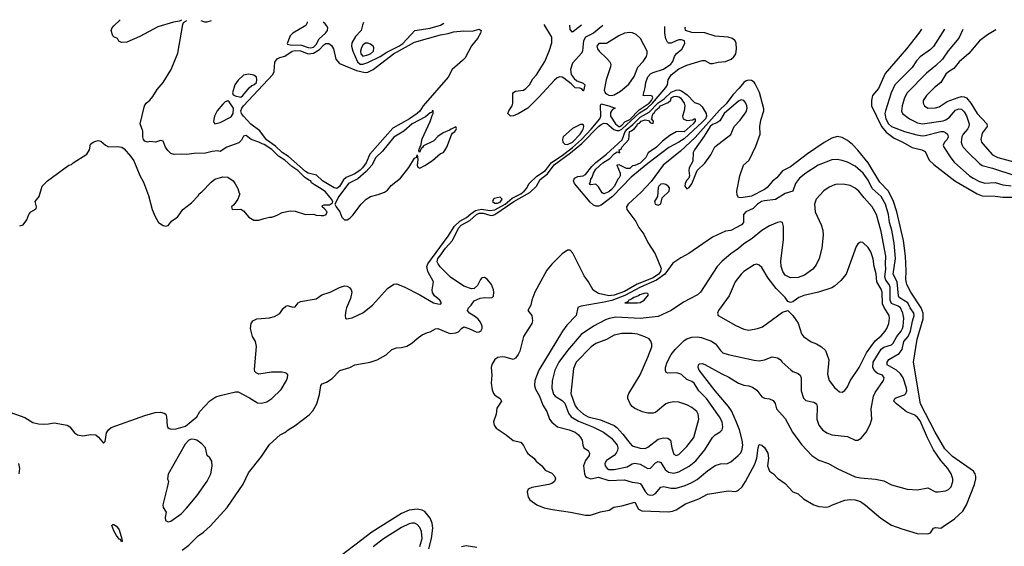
# Model space of a CAD drawing. Header units: inches. Extents: x 1694797 to 1849917, y 907313 to 1017959.
# Tile 759 of 834: x 1800564 to 1808160, y 1012770 to 1016834. Entities that reach past the tile are written whole.
import ezdxf

# ---------------------------------------------------------------- set-up
doc = ezdxf.new("R2010")
doc.units = ezdxf.units.IN
doc.header["$MEASUREMENT"] = 0
doc.layers.add('B8001', color=7, linetype='Continuous')

msp = doc.modelspace()

# ---------------------------------------------------------------- linework, layer by layer
at = {"layer": 'B8001', "color": 5}
for points, elevation in [([(1800563.6, 1015243.6), (1800590, 1015252), (1800619, 1015290), (1800635.3, 1015330), (1800650, 1015352), (1800690, 1015374), (1800694, 1015390), (1800684, 1015430), (1800714, 1015470), (1800736, 1015550), (1800779.5, 1015590), (1800942, 1015710), (1800963.7, 1015716.3), (1800977.2, 1015730), (1801082.7, 1015797.3), (1801103.1, 1015830), (1801110, 1015872.4), (1801129.6, 1015890), (1801150, 1015897.7), (1801170, 1015902.3), (1801190, 1015895.6), (1801224.8, 1015864.8), (1801250, 1015852.6), (1801315.1, 1015855.1), (1801352, 1015850), (1801370, 1015838), (1801419.9, 1015779.9), (1801444.2, 1015744.2), (1801490, 1015630.8), (1801519.6, 1015579.6), (1801557.3, 1015477.3), (1801586.7, 1015370), (1801610, 1015316), (1801636, 1015270), (1801670, 1015244.7), (1801690, 1015241), (1801710, 1015244.7), (1801738, 1015282), (1801782, 1015310), (1801822, 1015370), (1801890, 1015421), (1801942.7, 1015477.3), (1801949.5, 1015490.5), (1801970, 1015504.7), (1802040.7, 1015579.3), (1802070, 1015602.8), (1802130, 1015621), (1802170, 1015618), (1802210, 1015591.3), (1802227.5, 1015567.5), (1802246, 1015530), (1802256, 1015496), (1802262, 1015490), (1802246.8, 1015450), (1802215.8, 1015404.2), (1802198.8, 1015390), (1802202, 1015370), (1802270.5, 1015370.5), (1802290, 1015358.8), (1802331.3, 1015310), (1802370, 1015286), (1802410, 1015286), (1802450, 1015301), (1802490, 1015311), (1802510, 1015311.3), (1802550, 1015324.7), (1802590, 1015346), (1802650, 1015358), (1802690, 1015356), (1802770, 1015331.3), (1802830, 1015333.4), (1802850, 1015326), (1802890, 1015322), (1802910, 1015323), (1802928.7, 1015330), (1802935.1, 1015350), (1802915.3, 1015375.3), (1802897.2, 1015390), (1802900.9, 1015399.1), (1802913.6, 1015406.4), (1802955.2, 1015404.8), (1802978.3, 1015421.7), (1802980.7, 1015430), (1802969.8, 1015450), (1802924.3, 1015504.3), (1802890, 1015529.8), (1802838.9, 1015558.9), (1802816, 1015576), (1802809.6, 1015590), (1802794.6, 1015594.6), (1802759.9, 1015619.9), (1802709.2, 1015670), (1802662.2, 1015702.2), (1802609.2, 1015750), (1802561.6, 1015781.6), (1802510, 1015833.4), (1802450, 1015870.9), (1802434.7, 1015874.7), (1802410, 1015889.7), (1802349.6, 1015909.6), (1802310, 1015941.2), (1802290, 1015935.3), (1802275.3, 1015904.7), (1802255.3, 1015884.7), (1802162, 1015850), (1802110, 1015818), (1802090, 1015822), (1802050, 1015817.2), (1801996.8, 1015803.2), (1801910, 1015800.9), (1801850, 1015792.7), (1801810, 1015797.2), (1801754.6, 1015794.6), (1801730, 1015802), (1801705.6, 1015825.6), (1801688.7, 1015850), (1801670, 1015895.3), (1801650, 1015902), (1801610.9, 1015889.1), (1801566.8, 1015893.2), (1801550, 1015889), (1801530, 1015895.3), (1801519, 1015910), (1801514, 1015930), (1801513.6, 1015973.6), (1801494, 1016030), (1801526, 1016170), (1801539, 1016190), (1801566.8, 1016213.2), (1801590, 1016241), (1801624.4, 1016295.6), (1801671.9, 1016348.1), (1801732.3, 1016450), (1801783.2, 1016576.8), (1801822, 1016798), (1801827.3, 1016812.7), (1801850, 1016824.7), (1801851.6, 1016828.9)], 560), ([(1801811.7, 1016829.3), (1801798, 1016822), (1801750, 1016815.1), (1801630, 1016778.7), (1801490, 1016705.1), (1801390, 1016660.7), (1801350, 1016659), (1801329.1, 1016669.1), (1801318, 1016690), (1801290, 1016702), (1801282, 1016710), (1801269.3, 1016750), (1801277.2, 1016770), (1801290, 1016786), (1801336, 1016830), (1801338.5, 1016833.9)], 560), ([(1801961.1, 1016827.9), (1801990, 1016816.9), (1802010, 1016817.4), (1802044.9, 1016827.1)], 560), ([(1802782.2, 1016816.9), (1802780.5, 1016810), (1802770.7, 1016790), (1802670.3, 1016730), (1802650.2, 1016710), (1802626.5, 1016650), (1802630, 1016644.4), (1802650, 1016639), (1802737.2, 1016637.2), (1802790, 1016618.3), (1802810, 1016616.1), (1802830, 1016622.9), (1802850, 1016643.6), (1802874, 1016686), (1802924.2, 1016730), (1802938.4, 1016750), (1802940.7, 1016770), (1802932, 1016790), (1802921.4, 1016801.4), (1802904.3, 1016815.2)], 560), ([(1800486.5, 1013806.5), (1800603, 1013763), (1800666.2, 1013726.2), (1800710, 1013715), (1800747.5, 1013712.5), (1800785.7, 1013714.3), (1800830, 1013723.7), (1800930, 1013705.3), (1800950, 1013693.1), (1800987, 1013647), (1801010, 1013630.2), (1801050, 1013623.5), (1801112.5, 1013632.5), (1801150, 1013631.6), (1801172.6, 1013612.6), (1801210, 1013567.3), (1801222, 1013578), (1801234.2, 1013645.8), (1801249.8, 1013670.2), (1801270, 1013688.2), (1801530, 1013780.8), (1801610, 1013803.7), (1801650, 1013805.5), (1801678.5, 1013798.5), (1801690.7, 1013790.7), (1801697.3, 1013770), (1801701.1, 1013701.1), (1801706.4, 1013686.4), (1801718, 1013678), (1801733.2, 1013673.2), (1801770, 1013675.5), (1801844, 1013696), (1801929.5, 1013770.5), (1801953.2, 1013810), (1802030, 1013894), (1802077.5, 1013922.5), (1802110, 1013933.4), (1802230, 1013962.8), (1802250, 1013962.8), (1802336.7, 1013916.7), (1802397.6, 1013877.6), (1802430, 1013873.7), (1802470, 1013886), (1802510.4, 1013909.6), (1802580.4, 1013979.7), (1802623, 1014050), (1802630.6, 1014070), (1802632.2, 1014092.2), (1802624.1, 1014104.1), (1802612.7, 1014110), (1802590, 1014113.6), (1802506.1, 1014113.9), (1802410, 1014098.4), (1802387.7, 1014107.7), (1802378.9, 1014118.9), (1802374.5, 1014134.5), (1802391.1, 1014311.1), (1802382.4, 1014350), (1802359.3, 1014390), (1802344, 1014450), (1802348.7, 1014490), (1802362, 1014510), (1802394.5, 1014525.5), (1802490, 1014533), (1802530, 1014544), (1802570, 1014566.8), (1802595.9, 1014604.1), (1802617, 1014623), (1802630, 1014627.7), (1802670, 1014614.9), (1802690, 1014617.3), (1802711.2, 1014648.8), (1802730, 1014659.5), (1802850, 1014680.5), (1802895.3, 1014710), (1802959, 1014730), (1803030, 1014767.7), (1803070, 1014780.7), (1803090, 1014778.8), (1803108, 1014768), (1803120.7, 1014750), (1803125.5, 1014730), (1803116.5, 1014683.5), (1803084.9, 1014610), (1803080.7, 1014590), (1803076, 1014550), (1803078, 1014530), (1803084.9, 1014524.9), (1803130, 1014534), (1803210, 1014570.6), (1803286, 1014630), (1803401.1, 1014758.9), (1803450, 1014792.8), (1803470, 1014795), (1803530, 1014773.7), (1803651.5, 1014711.5), (1803757.4, 1014650), (1803790, 1014640.2), (1803810, 1014639.5), (1803818.5, 1014650), (1803804.5, 1014670), (1803762.9, 1014702.9), (1803747.8, 1014727.8), (1803746, 1014750), (1803757.3, 1014810), (1803712.1, 1014890), (1803706.3, 1014930), (1803713.8, 1014950), (1803870, 1015162.5), (1803918.3, 1015241.7), (1803960.6, 1015279.4), (1804010, 1015307.4), (1804043.3, 1015336.8), (1804079.8, 1015360.2), (1804127.9, 1015372.1), (1804190, 1015362), (1804230, 1015367.8), (1804308.3, 1015410), (1804364.2, 1015455.8), (1804430, 1015489.5), (1804456.4, 1015510), (1804474.7, 1015530), (1804495.6, 1015570), (1804554.4, 1015625.6), (1804620.8, 1015670), (1804667.2, 1015732.8), (1804750, 1015785.6), (1804830, 1015848.3), (1804899.5, 1015910), (1804972.8, 1015990), (1805038.8, 1016070), (1805047.7, 1016090), (1805045.1, 1016174.9), (1805050, 1016184), (1805108, 1016170), (1805158, 1016150), (1805138.6, 1016141.4), (1805130, 1016129.7), (1805123.2, 1016116.8), (1805122.4, 1016090), (1805159.8, 1016030), (1805186.1, 1016010), (1805193.7, 1016010), (1805210, 1016020.7), (1805233.5, 1016046.5), (1805270, 1016064.8), (1805342.2, 1016137.8), (1805419.4, 1016190), (1805437.7, 1016210), (1805447.6, 1016230), (1805442.6, 1016242.6), (1805430, 1016249.9), (1805386.2, 1016246.2), (1805375.1, 1016250), (1805389.4, 1016310), (1805393.6, 1016350), (1805410, 1016393.6), (1805430, 1016416.3), (1805450, 1016427.2), (1805530, 1016451.8), (1805587.8, 1016490), (1805602.4, 1016510), (1805615.6, 1016550), (1805629.6, 1016570), (1805672.4, 1016607.6), (1805695.4, 1016650), (1805694.1, 1016670), (1805670, 1016679.6), (1805650, 1016679.1), (1805628.1, 1016671.9), (1805590, 1016651.6), (1805570, 1016652.2), (1805561.1, 1016661.1), (1805550, 1016685.6), (1805541.9, 1016730), (1805541.1, 1016781.7)], 540), ([(1801818.4, 1012741.6), (1801870, 1012779.3), (1801939.6, 1012850), (1801981.1, 1012878.9), (1802034.5, 1012925.5), (1802165.1, 1013070), (1802287.6, 1013250), (1802330, 1013337.3), (1802430, 1013464), (1802490, 1013554.8), (1802573.2, 1013630), (1802610, 1013648.2), (1802636, 1013670), (1802690, 1013701.6), (1802795.9, 1013784.1), (1802824.9, 1013815.1), (1802856.3, 1013870), (1802878, 1013942), (1802887.3, 1014010), (1802897, 1014023), (1802930, 1014037.3), (1802974.2, 1014065.8), (1803032.5, 1014127.5), (1803110, 1014150.6), (1803148.7, 1014170), (1803268, 1014190), (1803322, 1014210), (1803391.9, 1014248.1), (1803435.3, 1014290), (1803470, 1014302.8), (1803510, 1014304), (1803550, 1014314), (1803590, 1014337.3), (1803630, 1014374), (1803670, 1014402.8), (1803710, 1014421), (1803730, 1014424.7), (1803772.9, 1014447.1), (1803790, 1014450.5), (1803870, 1014416.9), (1803890, 1014412.6), (1803930, 1014416.5), (1803950, 1014424), (1803971.2, 1014450), (1803990, 1014462.8), (1804029.9, 1014450.2), (1804090, 1014422.3), (1804110, 1014424.5), (1804125.3, 1014434.7), (1804132.4, 1014450), (1804131.2, 1014470), (1804119.5, 1014499.5), (1804102.3, 1014522.3), (1804081.1, 1014541.1), (1804035.1, 1014570), (1804019.6, 1014590), (1804027.3, 1014610), (1804047, 1014630), (1804070, 1014664.7), (1804115.5, 1014684.5), (1804149.4, 1014690.6), (1804192.3, 1014687.7), (1804209.4, 1014690.6), (1804219.5, 1014700.5), (1804223, 1014730), (1804220.3, 1014750), (1804203.2, 1014790), (1804170, 1014832.2), (1804150, 1014844.4), (1804130, 1014841.2), (1804118.2, 1014830), (1804096, 1014784), (1804070, 1014760.7), (1804050, 1014757.2), (1803990, 1014777.2), (1803887.3, 1014847.3), (1803807.4, 1014927.4), (1803791.2, 1014950), (1803786, 1014966), (1803790.6, 1014990), (1803804.1, 1015010), (1803850, 1015070), (1803904.3, 1015130), (1803950, 1015226.3), (1803970, 1015248.2), (1804036.2, 1015283.8), (1804089, 1015330), (1804110, 1015339.7), (1804140.2, 1015340.2), (1804190, 1015324.5), (1804210, 1015323.2), (1804230, 1015330.4), (1804377.1, 1015430), (1804498.8, 1015501.2), (1804550.1, 1015549.9), (1804578.8, 1015601.2), (1804635.5, 1015644.5), (1804687.1, 1015712.9), (1804814.5, 1015805.5), (1804900.6, 1015879.4), (1805029.5, 1016010.5), (1805050, 1016025.9), (1805070, 1016035), (1805092.6, 1016032.6), (1805147.7, 1015987.7), (1805170, 1015978.9), (1805190, 1015977.9), (1805210, 1015989.2), (1805345.4, 1016114.6), (1805405, 1016150), (1805446.7, 1016190), (1805549, 1016310), (1805561.7, 1016330), (1805566.4, 1016370), (1805590, 1016407.7), (1805650, 1016454.4), (1805710, 1016482.1), (1805830, 1016519.6), (1805850, 1016517.8), (1805890, 1016496.8), (1805910, 1016494.7), (1805953.7, 1016506.3), (1806010, 1016511.1), (1806052, 1016530), (1806073.4, 1016546.6), (1806089.4, 1016570), (1806094.6, 1016610), (1806091.8, 1016651.8), (1806084.5, 1016670), (1806064.5, 1016690), (1806030, 1016699.1), (1805930, 1016706.8), (1805850, 1016731.2), (1805750, 1016735.9), (1805701.1, 1016750), (1805698, 1016770), (1805700.3, 1016779)], 520), ([(1803217.6, 1016812.3), (1803208.7, 1016791.3), (1803198, 1016750), (1803155.3, 1016704.7), (1803126, 1016654), (1803124.4, 1016630), (1803132.9, 1016590), (1803170, 1016509), (1803191.5, 1016491.5), (1803210, 1016490.3), (1803250, 1016502.3), (1803345.3, 1016550), (1803396.6, 1016583.4), (1803489.2, 1016630), (1803519.2, 1016650), (1803613, 1016750), (1803730, 1016768.2), (1803810, 1016790.9), (1803836.3, 1016806.8)], 560), ([(1805062.1, 1016788.8), (1804990.4, 1016729.6), (1804930, 1016699.2), (1804913.2, 1016670), (1804906.3, 1016593.7), (1804901.2, 1016578.8), (1804830, 1016497.4), (1804814.1, 1016450), (1804818.8, 1016410), (1804840.5, 1016380.5), (1804862.7, 1016362.7), (1804910, 1016344.7), (1804924.7, 1016330), (1804914, 1016286), (1804910, 1016286), (1804900.4, 1016300.4), (1804886, 1016306), (1804850, 1016308.4), (1804818.8, 1016338.8), (1804761.8, 1016381.8), (1804750, 1016389.8), (1804730, 1016393.5), (1804710, 1016384.6), (1804690, 1016366.5), (1804570, 1016236.5), (1804483.1, 1016150), (1804410, 1016106.6), (1804372.5, 1016092.5), (1804349.6, 1016089.7), (1804329.7, 1016110), (1804336.9, 1016130), (1804364.2, 1016170), (1804369.6, 1016190), (1804369.7, 1016270.3), (1804390, 1016281.6), (1804450, 1016290.2), (1804470, 1016302.4), (1804496.2, 1016330), (1804522.1, 1016377.9), (1804551.3, 1016408.7), (1804615.9, 1016510), (1804650, 1016591.3), (1804670, 1016655.3), (1804670, 1016698.4), (1804609.5, 1016795.7)], 540), ([(1804898, 1016791.3), (1804830, 1016738.3), (1804810, 1016757.2), (1804807.4, 1016792.7)], 520), ([(1807522.7, 1016761.4), (1807501.7, 1016730), (1807404.9, 1016610), (1807242.1, 1016417.9), (1807190, 1016302.3), (1807144.3, 1016250), (1807135.3, 1016210), (1807136.4, 1016170), (1807213.2, 1016010), (1807250, 1015965.8), (1807310, 1015920.1), (1807372.3, 1015892.3), (1807450, 1015847), (1807523.8, 1015830), (1807550, 1015816.5), (1807580.1, 1015750), (1807615.6, 1015715.6), (1807779.3, 1015590), (1807950, 1015489), (1807990, 1015474), (1808090, 1015472.2), (1808150, 1015463.9), (1808230, 1015465.1)], 520), ([(1807698.5, 1016759.6), (1807613.7, 1016626.3), (1807590, 1016603.4), (1807510, 1016548.3), (1807482.9, 1016517.1), (1807450, 1016465.8), (1807315.3, 1016330), (1807287.3, 1016270), (1807243.4, 1016130), (1807238.3, 1016110), (1807245.8, 1016070), (1807267.8, 1016030), (1807290, 1016009.6), (1807390, 1015970.1), (1807485.2, 1015945.2), (1807530, 1015938.6), (1807550, 1015940.4), (1807670, 1015971.4), (1807690.1, 1015970.1), (1807710, 1015960.2), (1807722.2, 1015950), (1807728.4, 1015930), (1807720.2, 1015910), (1807698, 1015890), (1807690, 1015866.8), (1807693.5, 1015850), (1807747.2, 1015767.2), (1807774.4, 1015734.4), (1807893, 1015630), (1807920.7, 1015610), (1807970, 1015585), (1808010, 1015571.3), (1808090, 1015577.9), (1808150, 1015559.1), (1808212.1, 1015552.1)], 540), ([(1807841.5, 1016758.1), (1807808.7, 1016691.3), (1807727.2, 1016592.8), (1807683.7, 1016530), (1807630, 1016477.5), (1807559.3, 1016420.7), (1807411.6, 1016270), (1807389.5, 1016230), (1807372.9, 1016170), (1807368.2, 1016128.2), (1807375.8, 1016110), (1807429.1, 1016070), (1807490, 1016037.3), (1807530, 1016029.6), (1807690, 1016052.5), (1807710, 1016061.7), (1807737.1, 1016082.9), (1807783.7, 1016136.3), (1807810, 1016146.4), (1807830, 1016142.2), (1807850, 1016123), (1807870, 1016091), (1807889.7, 1016030), (1807887.2, 1016010), (1807877.3, 1015990), (1807843.5, 1015950), (1807832.9, 1015930), (1807828, 1015890), (1807832.1, 1015870), (1807844.1, 1015850), (1807880.5, 1015810), (1807970, 1015723), (1807990, 1015708.7), (1808070, 1015688.6), (1808233.6, 1015633.6)], 560), ([(1808094.5, 1016755.5), (1808030, 1016717.8), (1807970.2, 1016670), (1807885.9, 1016574.1), (1807811.2, 1016508.8), (1807770, 1016456.8), (1807730, 1016432.5), (1807710, 1016414.2), (1807670.2, 1016350), (1807621.5, 1016310), (1807560.3, 1016250), (1807534.9, 1016210), (1807534.7, 1016190), (1807545, 1016170), (1807570, 1016151.3), (1807630, 1016154), (1807657.5, 1016162.5), (1807718.3, 1016201.7), (1807805.5, 1016234.5), (1807830, 1016240.7), (1807850, 1016239.7), (1807870, 1016230.1), (1807901.7, 1016190), (1807950, 1016110.2), (1808025.3, 1016030), (1808028.7, 1016010), (1807990, 1015958.4), (1807979.2, 1015910), (1807985, 1015890), (1807995, 1015875.1), (1808069.2, 1015790), (1808110, 1015770.2), (1808272.1, 1015727.9)], 580), ([(1800560.5, 1013330), (1800564.7, 1013370), (1800556.9, 1013410)], 540), ([(1803720.6, 1012750), (1803741.3, 1012830), (1803751.5, 1012910), (1803745.8, 1012950), (1803730, 1012988.2), (1803690, 1013038.1), (1803670, 1013048.8), (1803630, 1013055.8), (1803570, 1013048.4), (1803510, 1013023.4), (1803280.3, 1012879.7), (1803008, 1012672)], 520), ([(1803650, 1012768.1), (1803668.3, 1012830), (1803665, 1012885), (1803650, 1012916.4), (1803630, 1012937.8), (1803610, 1012948.2), (1803590, 1012949.9), (1803570, 1012944.4), (1803510, 1012916.2), (1803370, 1012828.7), (1803290, 1012766.6)], 540), ([(1804090, 1012761), (1804007.4, 1012772.6), (1803973, 1012767)], 520)]:
    msp.add_lwpolyline(points, dxfattribs=dict(at, elevation=elevation))
for points, elevation in [([(1803010, 1015530.9), (1802990, 1015535.8), (1802900.5, 1015590), (1802853, 1015633), (1802790, 1015650.4), (1802770, 1015663.7), (1802638.6, 1015778.6), (1802588, 1015810), (1802538.4, 1015858.4), (1802467.6, 1015907.6), (1802417, 1015977), (1802348.4, 1016028.4), (1802289.4, 1016089.4), (1802275.8, 1016110), (1802270, 1016130), (1802276.8, 1016150), (1802290, 1016168.8), (1802516.7, 1016410), (1802526.8, 1016433.2), (1802533, 1016507), (1802549.1, 1016530.9), (1802570, 1016542.8), (1802610, 1016551.4), (1802666.7, 1016590), (1802690, 1016597.3), (1802730, 1016594.4), (1802790, 1016571.1), (1802830, 1016574.8), (1802877.1, 1016602.9), (1802910, 1016638.8), (1802926.7, 1016650), (1802950, 1016651.4), (1802970, 1016635), (1802985.4, 1016610), (1803002.9, 1016530), (1803030, 1016497), (1803162.8, 1016442.8), (1803230, 1016426.4), (1803250, 1016429.8), (1803290, 1016449), (1803448.4, 1016571.6), (1803610, 1016660.4), (1803810, 1016716.8), (1803870, 1016726.9), (1803910, 1016740.9), (1803990, 1016749.1), (1804053.9, 1016746.1), (1804110, 1016759.5), (1804116.7, 1016756.7), (1804123, 1016750), (1804120.3, 1016730), (1804096, 1016690), (1804050, 1016633), (1803999.5, 1016540.5), (1803981.4, 1016518.6), (1803900.3, 1016450), (1803868.4, 1016391.6), (1803677.3, 1016170), (1803650.8, 1016129.2), (1803631.7, 1016110), (1803571, 1016069), (1803443.5, 1015996.5), (1803264.5, 1015795.5), (1803235.7, 1015730), (1803208.5, 1015690), (1803190, 1015671.5), (1803150, 1015644.6), (1803082.9, 1015617.1), (1803062.4, 1015597.6), (1803030, 1015546)], 540), ([(1805270, 1016735.9), (1805230, 1016729.8), (1805185.3, 1016710), (1805090.1, 1016649.9), (1805031.1, 1016648.9), (1805016.3, 1016630), (1805022.1, 1016610), (1805034.6, 1016590), (1805093.6, 1016533.6), (1805114.3, 1016510), (1805124.1, 1016490), (1805122.9, 1016470), (1805088.6, 1016370), (1805073.3, 1016290), (1805081.4, 1016270), (1805090, 1016261.8), (1805110, 1016251.7), (1805130, 1016249.6), (1805150, 1016255.1), (1805198.5, 1016281.5), (1805263.9, 1016336.1), (1805303.7, 1016396.3), (1805332.2, 1016467.8), (1805373.4, 1016510), (1805399.5, 1016550), (1805405.8, 1016570), (1805404.1, 1016590), (1805352.4, 1016690), (1805319.1, 1016719.1), (1805292.7, 1016732.7)], 560), ([(1803250, 1016653.7), (1803230, 1016651.9), (1803210, 1016637.1), (1803201.1, 1016618.9), (1803193, 1016590), (1803195.7, 1016570), (1803210, 1016553.6), (1803250, 1016561.8), (1803270, 1016571.1), (1803293.1, 1016590), (1803297.3, 1016617.3), (1803290.5, 1016630.5), (1803270, 1016645.2)], 580), ([(1802330, 1016413.7), (1802290, 1016406.6), (1802250, 1016366), (1802224.6, 1016330), (1802204.9, 1016270), (1802210, 1016254.8), (1802225.9, 1016245.9), (1802270, 1016236.9), (1802286.3, 1016250), (1802333, 1016307), (1802355, 1016325), (1802370, 1016330.4), (1802389.6, 1016350), (1802394.6, 1016370), (1802390, 1016389.2), (1802370, 1016406)], 560), ([(1806190, 1016366.7), (1806170, 1016361.5), (1806150, 1016349.9), (1806114.8, 1016305.2), (1806066, 1016254), (1806014.5, 1016185.5), (1805964.3, 1016135.7), (1805776.3, 1015923.7), (1805661.8, 1015818.2), (1805529.6, 1015710), (1805434.8, 1015585.2), (1805357.5, 1015502.5), (1805258, 1015410), (1805245.3, 1015390), (1805248.3, 1015370), (1805316.3, 1015276.3), (1805341.7, 1015230), (1805378.9, 1015178.9), (1805410, 1015115.4), (1805466.9, 1015026.9), (1805513.2, 1014913.2), (1805507.9, 1014890), (1805493.3, 1014870), (1805450, 1014841.2), (1805328.2, 1014791.8), (1805230, 1014736.7), (1805150, 1014708.3), (1805110, 1014702.4), (1805030, 1014721.5), (1804987.1, 1014747.1), (1804951.5, 1014811.5), (1804918.5, 1014858.5), (1804832.5, 1015032.5), (1804810, 1015054.2), (1804790, 1015055.7), (1804750, 1015026.6), (1804670, 1014948.1), (1804630, 1014901.5), (1804537, 1014730), (1804515, 1014670), (1804507.8, 1014632.2), (1804485.5, 1014590), (1804516, 1014550), (1804521, 1014510), (1804514.8, 1014490), (1804450.6, 1014390), (1804422.8, 1014277.2), (1804410, 1014249.2), (1804390, 1014220.9), (1804370, 1014211.5), (1804310, 1014230.7), (1804287.3, 1014232.7), (1804253.8, 1014226.1), (1804228.6, 1014211.4), (1804205.9, 1014174.1), (1804201, 1014150), (1804205.7, 1014090), (1804200.3, 1014030), (1804210, 1013978), (1804219.5, 1013950), (1804230, 1013935.5), (1804270.3, 1013910.3), (1804280.3, 1013890), (1804244.8, 1013835.2), (1804239.4, 1013790), (1804220.4, 1013730), (1804224.1, 1013704.1), (1804241.1, 1013681.1), (1804317.6, 1013630), (1804370, 1013586.4), (1804430, 1013574.9), (1804450, 1013547.7), (1804475.6, 1013495.6), (1804485.5, 1013485.5), (1804531.4, 1013451.4), (1804547.7, 1013427.7), (1804591.7, 1013391.7), (1804617, 1013357), (1804670, 1013334.4), (1804692.4, 1013310), (1804698, 1013290), (1804690.2, 1013270), (1804670, 1013255.3), (1804646.5, 1013246.5), (1804515, 1013225), (1804486, 1013210), (1804478.4, 1013190), (1804486, 1013150), (1804499.6, 1013130), (1804553.4, 1013090), (1804610, 1013067.9), (1804673.7, 1013053.7), (1804814.2, 1013034.2), (1804929.8, 1013010.2), (1804968.8, 1013011.2), (1805043.8, 1013036.2), (1805111, 1013049), (1805147.2, 1013072.8), (1805210, 1013083.2), (1805310, 1013111.3), (1805337.7, 1013057.7), (1805363.7, 1013043.7), (1805570, 1013035.5), (1805599.4, 1013040.6), (1805630, 1013052.3), (1805701.2, 1013098.8), (1805802.7, 1013137.3), (1805870, 1013172.1), (1806030, 1013198.9), (1806090, 1013192), (1806110, 1013203.1), (1806136.9, 1013230), (1806164.2, 1013270), (1806236.3, 1013403.7), (1806250.5, 1013449.5), (1806261.4, 1013530), (1806270, 1013555.5), (1806290, 1013550.3), (1806310, 1013533.7), (1806336.1, 1013490), (1806341.2, 1013450), (1806334.2, 1013390), (1806350, 1013350.4), (1806379.1, 1013330), (1806410, 1013296.3), (1806470, 1013254.9), (1806530, 1013190.6), (1806570, 1013175.5), (1806610, 1013137.1), (1806690, 1013090.5), (1806730, 1013076.3), (1806790, 1013073), (1806810, 1013076.3), (1806834, 1013090), (1806930, 1013126), (1806970, 1013131.3), (1807011, 1013130), (1807050, 1013114.9), (1807090, 1013088.8), (1807207.3, 1012987.3), (1807290, 1012933.7), (1807370, 1012903.8), (1807488.8, 1012868.8), (1807570, 1012866), (1807590, 1012873.4), (1807615.3, 1012910), (1807630, 1012914.9), (1807670, 1012910.5), (1807690, 1012923), (1807777.4, 1012982.6), (1807839.2, 1013040.8), (1807869.9, 1013090), (1807930, 1013246), (1807941.6, 1013290), (1807941.4, 1013310), (1807935.9, 1013330), (1807921.6, 1013350), (1807762, 1013462), (1807702.1, 1013522.1), (1807626.9, 1013650), (1807513.5, 1013870), (1807460.3, 1014190), (1807488.8, 1014368.8), (1807533.9, 1014526.1), (1807534, 1014570), (1807518.9, 1014610), (1807438.6, 1014730), (1807409.5, 1014790), (1807401.8, 1014830), (1807404.1, 1014895.9), (1807399, 1015010), (1807382.6, 1015130), (1807330.3, 1015350), (1807305.5, 1015430), (1807266.3, 1015510), (1807200.1, 1015580.1), (1807110, 1015729.9), (1807030, 1015827.6), (1806990, 1015870.5), (1806950, 1015900.9), (1806910, 1015923.7), (1806870, 1015931.4), (1806830, 1015920.7), (1806770, 1015885.5), (1806642.5, 1015797.5), (1806510, 1015697.4), (1806450, 1015666.9), (1806405.3, 1015614.7), (1806371.6, 1015588.4), (1806330, 1015538.3), (1806310, 1015523.5), (1806210, 1015472.6), (1806130, 1015459.3), (1806110, 1015462), (1806099, 1015479), (1806097.2, 1015510), (1806120.7, 1015630), (1806149.5, 1015710), (1806190.8, 1015749.2), (1806243.1, 1015856.9), (1806275.9, 1015950), (1806275.3, 1016010), (1806281.7, 1016058.3), (1806304.8, 1016130), (1806306.1, 1016146.1), (1806272.8, 1016272.8), (1806239.5, 1016339.5), (1806231, 1016351), (1806210, 1016364.5)], 520), ([(1805010, 1015394.8), (1804990, 1015403.6), (1804965.8, 1015425.8), (1804843.4, 1015570), (1804835.9, 1015590), (1804845.4, 1015610), (1804870, 1015622.6), (1804910, 1015628.4), (1804930, 1015639.9), (1804978, 1015702), (1805007.7, 1015732.3), (1805090, 1015795), (1805213.3, 1015906.7), (1805236.5, 1015970), (1805251.9, 1015990), (1805295, 1016025), (1805350, 1016080.5), (1805420.5, 1016119.5), (1805490, 1016191.5), (1805536.4, 1016223.6), (1805590, 1016274.2), (1805630, 1016290.3), (1805650, 1016291.7), (1805670, 1016285.3), (1805714.7, 1016254.7), (1805770, 1016195), (1805810, 1016181), (1805830, 1016162.3), (1805859.2, 1016110), (1805862.1, 1016090), (1805854.1, 1016070), (1805830, 1016043.6), (1805690, 1015915.1), (1805650, 1015888.1), (1805572.7, 1015847.3), (1805410, 1015723.6), (1805282.4, 1015617.6), (1805137.9, 1015470), (1805050, 1015403), (1805030, 1015395.1)], 480), ([(1802170, 1016207.4), (1802150, 1016200.3), (1802130, 1016181.4), (1802087.8, 1016130), (1802067, 1016090), (1802058.6, 1016050), (1802060.8, 1016040.8), (1802070.3, 1016030.3), (1802110, 1016039.8), (1802195.7, 1016084.3), (1802211.3, 1016108.7), (1802212.4, 1016152.4), (1802180.6, 1016200.6)], 560), ([(1805710, 1016054.7), (1805758, 1016062), (1805767.3, 1016070), (1805774.8, 1016070), (1805774.2, 1016050), (1805759.3, 1016030), (1805690, 1015968.3), (1805650, 1015971.3), (1805630, 1015967.8), (1805579.6, 1015940.4), (1805522.3, 1015897.7), (1805476.1, 1015850), (1805413.5, 1015806.5), (1805393.6, 1015770), (1805350, 1015727.8), (1805309.7, 1015709.7), (1805293, 1015707), (1805270, 1015684.8), (1805245, 1015685), (1805190, 1015714.5), (1805172, 1015710), (1805195.6, 1015650), (1805195.9, 1015630), (1805190, 1015614.5), (1805177.7, 1015602.3), (1805152.9, 1015550), (1805130, 1015523.9), (1805110, 1015505.2), (1805070, 1015489.6), (1805059, 1015499), (1805030, 1015544), (1805010, 1015564), (1804970, 1015559), (1804963.2, 1015563.2), (1804961.2, 1015570), (1804966.2, 1015573.8), (1804970, 1015602.8), (1804981, 1015619), (1804990, 1015648.4), (1805010, 1015680.2), (1805063, 1015730), (1805117.6, 1015762.4), (1805150, 1015799.7), (1805174.6, 1015814.6), (1805194.6, 1015805.4), (1805189.8, 1015830), (1805204.1, 1015835.9), (1805208.3, 1015850), (1805263.1, 1015910), (1805268.5, 1015970), (1805284.4, 1015975.6), (1805307, 1015993), (1805325.4, 1016014.6), (1805330.7, 1016030), (1805344.6, 1016035.3), (1805357.4, 1016050), (1805390, 1016062.3), (1805416.3, 1016056.3), (1805430, 1016038), (1805450, 1016034), (1805452.7, 1016050), (1805437.2, 1016070), (1805443.9, 1016076.1), (1805444, 1016090), (1805452.2, 1016110), (1805462, 1016118), (1805470, 1016134.4), (1805501, 1016159), (1805507.9, 1016170), (1805566.3, 1016193.7), (1805586.4, 1016213.6), (1805590, 1016231.4), (1805610, 1016241.1), (1805630, 1016243.5), (1805650, 1016238.6), (1805662.4, 1016230), (1805690, 1016190.3), (1805695.5, 1016170), (1805690.1, 1016129.9), (1805678.6, 1016090), (1805683.7, 1016070)], 460), ([(1806130, 1016215.5), (1806110, 1016204.6), (1806000.3, 1016110), (1805965.5, 1016054.5), (1805942.1, 1016037.9), (1805910, 1016025.8), (1805891.1, 1016010), (1805844.6, 1015935.4), (1805769.1, 1015830), (1805759.6, 1015810), (1805756.6, 1015743.4), (1805730.3, 1015690), (1805726, 1015670), (1805731.8, 1015628.2), (1805726, 1015610), (1805708.2, 1015591.8), (1805698, 1015570), (1805694.4, 1015550), (1805710, 1015528.1), (1805730, 1015539), (1805750, 1015566.7), (1805789.9, 1015670.1), (1805850, 1015726.2), (1805895.2, 1015790), (1805926.6, 1015853.4), (1806050, 1015948.2), (1806075.6, 1016010), (1806121.4, 1016058.6), (1806170, 1016123.2), (1806176.2, 1016150), (1806173.6, 1016170), (1806166.5, 1016190), (1806150, 1016210.9)], 540), ([(1803750, 1016132.2), (1803742.4, 1016117.6), (1803730, 1016114.2), (1803695.9, 1016084.1), (1803592.1, 1016030), (1803527.4, 1015972.6), (1803450, 1015928.4), (1803361.9, 1015818.1), (1803312.8, 1015770), (1803279.9, 1015710), (1803238.1, 1015661.9), (1803173, 1015607), (1803100.3, 1015570), (1803025.6, 1015470), (1802996.4, 1015410), (1803004.9, 1015390), (1803034.7, 1015350), (1803050.3, 1015310), (1803070, 1015290.3), (1803090, 1015290.2), (1803110, 1015301.2), (1803135.1, 1015324.9), (1803198.7, 1015410), (1803236.2, 1015450), (1803270, 1015468.9), (1803330, 1015484.1), (1803377.7, 1015502.3), (1803400.4, 1015519.6), (1803430, 1015554.2), (1803503.1, 1015610), (1803565.9, 1015694.1), (1803610, 1015764.9), (1803626.8, 1015773.2), (1803630, 1015791.3), (1803635.2, 1015755.2), (1803630.7, 1015710), (1803636.8, 1015696.8), (1803650, 1015688), (1803690, 1015708.4), (1803750, 1015748.4), (1803810, 1015800.5), (1803833.2, 1015810), (1803859.5, 1015850), (1803895.1, 1015944.9), (1803902.7, 1015957.3), (1803922, 1015970), (1803930, 1015982), (1803933.6, 1015993.6), (1803930, 1016006), (1803892, 1015990), (1803879.8, 1015980.2), (1803830, 1015962), (1803790, 1015931.8), (1803760.3, 1015899.7), (1803680.3, 1015859.7), (1803670, 1015844), (1803660.7, 1015839.3), (1803648.7, 1015808.7), (1803644.5, 1015824.5), (1803650, 1015851), (1803659.5, 1015860.5), (1803670, 1015914), (1803731.4, 1016048.6), (1803745.1, 1016094.9), (1803753.8, 1016110), (1803755.1, 1016130)], 560), ([(1804910, 1016025.1), (1804890, 1016024.5), (1804830, 1015995.1), (1804756.4, 1015930), (1804750.6, 1015910), (1804753.4, 1015890), (1804770, 1015873.9), (1804790, 1015871.8), (1804830, 1015889.8), (1804888.6, 1015950), (1804902.1, 1015970), (1804912.3, 1015990), (1804915.7, 1016010)], 560), ([(1806870, 1015754.8), (1806830, 1015751.6), (1806725.3, 1015710), (1806630, 1015649.8), (1806581.1, 1015610), (1806550.1, 1015570), (1806529.4, 1015510.6), (1806470, 1015493.7), (1806394.4, 1015445.6), (1806310, 1015436.9), (1806288.3, 1015430), (1806256.9, 1015410), (1806222.8, 1015377.2), (1806165.3, 1015350), (1806148.2, 1015330), (1806148.4, 1015270), (1806132.2, 1015250), (1806050, 1015206.9), (1806010, 1015203), (1805910, 1015156.9), (1805727.3, 1015030), (1805664.4, 1014995.6), (1805604.2, 1014955.7), (1805540.7, 1014870), (1805476.3, 1014823.6), (1805354.1, 1014770), (1805233.3, 1014706.7), (1805132.5, 1014667.5), (1805073.3, 1014653.3), (1804895.6, 1014624.4), (1804870, 1014614), (1804856.2, 1014550), (1804784.2, 1014475.8), (1804750.5, 1014429.5), (1804568.7, 1014130), (1804537.7, 1014050), (1804536.9, 1014010), (1804543.6, 1013983.6), (1804575, 1013930), (1804599.7, 1013859.7), (1804630.2, 1013810), (1804651.1, 1013751.1), (1804668.3, 1013728.3), (1804713.2, 1013693.2), (1804803.8, 1013670), (1804848.4, 1013650), (1804874.4, 1013630), (1804890.4, 1013610), (1804903, 1013590), (1804908.2, 1013550), (1804916.3, 1013530), (1804948.5, 1013508.5), (1804960.5, 1013490), (1804958.4, 1013470), (1804928.3, 1013431.7), (1804913, 1013390), (1804920.7, 1013330), (1804930.1, 1013310.1), (1804941.2, 1013301.2), (1804970, 1013290.7), (1805030, 1013302.9), (1805110, 1013276.8), (1805230, 1013282.3), (1805290, 1013264.8), (1805330, 1013261), (1805350, 1013253.8), (1805362, 1013242), (1805390, 1013192), (1805410, 1013170.1), (1805430, 1013163.7), (1805450, 1013166.3), (1805470, 1013178.4), (1805510, 1013227.3), (1805530, 1013231.6), (1805590, 1013219.4), (1805630, 1013220.1), (1805699.4, 1013240.6), (1805750, 1013261.7), (1805790, 1013286.2), (1805870, 1013352.5), (1805930, 1013393.2), (1805970, 1013406.9), (1806024, 1013410), (1806050, 1013422), (1806107.2, 1013470), (1806126.2, 1013490), (1806134.1, 1013505.9), (1806141.9, 1013550), (1806137.8, 1013590), (1806116.7, 1013670), (1806092.6, 1013732.6), (1806054.5, 1013814.5), (1806032.2, 1013850), (1805928.8, 1013970), (1805807.2, 1014130), (1805799.7, 1014150), (1805801.6, 1014170), (1805810, 1014178.4), (1805830, 1014179.6), (1805850, 1014173.6), (1805980.6, 1014100.6), (1806035.2, 1014075.2), (1806110, 1014027.8), (1806150, 1014013.4), (1806190, 1014008.4), (1806217.7, 1013997.7), (1806250, 1013975.3), (1806290, 1013924.2), (1806310, 1013914.2), (1806350, 1013909), (1806376.3, 1013896.3), (1806391.3, 1013871.3), (1806403.1, 1013830), (1806470, 1013756.4), (1806527.4, 1013650), (1806595.1, 1013555.1), (1806675.6, 1013470), (1806730, 1013433.8), (1806804.9, 1013410), (1806870.7, 1013370), (1807010, 1013305.3), (1807050, 1013297.6), (1807167.9, 1013287.9), (1807230, 1013274.3), (1807290, 1013245.7), (1807410, 1013210.3), (1807490, 1013207), (1807570, 1013220.3), (1807630, 1013190.3), (1807650, 1013190.3), (1807710, 1013198.9), (1807730.7, 1013209.3), (1807751.1, 1013230), (1807763.5, 1013270), (1807762.7, 1013290), (1807751.6, 1013330), (1807726, 1013370), (1807671.4, 1013431.4), (1807615, 1013515), (1807567.8, 1013607.8), (1807510, 1013738.1), (1807490, 1013764.5), (1807470, 1013781.2), (1807407, 1013807), (1807327.7, 1013870), (1807308.7, 1013890), (1807316, 1013910), (1807324.4, 1013915.6), (1807390, 1013939.8), (1807401.3, 1013950), (1807408.1, 1013970), (1807405.8, 1013990), (1807379.6, 1014070), (1807360.1, 1014100.1), (1807329.8, 1014130), (1807255.8, 1014170), (1807255.7, 1014190), (1807270, 1014210.9), (1807350, 1014258.6), (1807372.1, 1014287.9), (1807386.3, 1014350), (1807419.9, 1014390), (1807437.9, 1014430), (1807451.6, 1014508.4), (1807464.8, 1014550), (1807463.1, 1014570), (1807435, 1014610), (1807414.9, 1014650), (1807349.7, 1014689.7), (1807343.6, 1014703.6), (1807334.3, 1014810), (1807303.5, 1014870), (1807320.5, 1014990), (1807311.5, 1015110), (1807291.4, 1015210), (1807274, 1015270), (1807267.7, 1015330), (1807243.8, 1015410), (1807210, 1015470.5), (1807140.7, 1015530), (1807110, 1015595.3), (1807072.4, 1015650), (1807010, 1015704), (1806950, 1015733.8), (1806910, 1015747.7)], 540), ([(1806870, 1015563.8), (1806850, 1015558.8), (1806810, 1015540.8), (1806767.5, 1015512.5), (1806708.9, 1015450), (1806696.1, 1015410), (1806700.2, 1015350), (1806748, 1015250), (1806760.8, 1015210), (1806763.6, 1015170), (1806753.8, 1015070), (1806731.4, 1014990), (1806710, 1014942.4), (1806682, 1014910), (1806618.4, 1014861.6), (1806570, 1014843.2), (1806510, 1014842.8), (1806470, 1014863.5), (1806451, 1014890), (1806439.3, 1014930), (1806435, 1014970), (1806457, 1015137), (1806457, 1015237), (1806449.6, 1015269.6), (1806434.7, 1015274.7), (1806410, 1015269.7), (1806350, 1015243.5), (1806290, 1015206), (1806214.4, 1015145.6), (1806150, 1015104.8), (1806110, 1015067), (1806050, 1015027.4), (1805982.7, 1014970), (1805945.5, 1014930), (1805815.3, 1014730), (1805794.4, 1014710), (1805686.1, 1014653.9), (1805590.1, 1014589.9), (1805490, 1014542.9), (1805351.3, 1014528.7), (1805162.5, 1014537.5), (1805111.8, 1014528.2), (1805083, 1014517), (1804990, 1014468.1), (1804896.4, 1014403.6), (1804790, 1014280.6), (1804723.6, 1014190), (1804692.6, 1014130), (1804672.5, 1014047.5), (1804670.1, 1013990), (1804683.1, 1013943.1), (1804694.7, 1013930), (1804750, 1013894.4), (1804770, 1013875.3), (1804797.1, 1013797.1), (1804818.4, 1013770), (1804875, 1013735), (1804990.2, 1013690), (1805066.8, 1013650), (1805130, 1013605.9), (1805172.7, 1013550), (1805178.8, 1013530), (1805176.4, 1013510), (1805166.9, 1013490), (1805149.7, 1013470.3), (1805090, 1013431.8), (1805077.9, 1013410), (1805079.8, 1013390), (1805095.6, 1013370), (1805110, 1013362.3), (1805150, 1013362.5), (1805250, 1013384.3), (1805290, 1013406.5), (1805310, 1013412.4), (1805350, 1013405.1), (1805410, 1013370.2), (1805430, 1013373.6), (1805470, 1013414), (1805490, 1013425.4), (1805510, 1013416.9), (1805542.6, 1013362.6), (1805570, 1013341.6), (1805610, 1013335), (1805650, 1013344.5), (1805730, 1013388.8), (1805780.7, 1013430), (1805850, 1013514), (1805910, 1013610.3), (1805930, 1013630.3), (1805967.6, 1013652.4), (1805982.4, 1013670), (1805989.7, 1013690), (1805984.4, 1013730), (1805963.5, 1013770), (1805861.7, 1013910), (1805803, 1013970), (1805767.9, 1014027.9), (1805750, 1014043.2), (1805710, 1014057.8), (1805670, 1014094.8), (1805650, 1014104.8), (1805630, 1014108), (1805565.3, 1014105.3), (1805552.6, 1014112.6), (1805546.5, 1014126.5), (1805547, 1014150), (1805559.8, 1014190), (1805591.4, 1014250), (1805620.2, 1014290), (1805690, 1014358.9), (1805710, 1014371.7), (1805750, 1014385.3), (1805790, 1014386.9), (1805822.7, 1014382.7), (1805896.6, 1014356.6), (1805931.4, 1014331.4), (1805970, 1014282), (1805990, 1014264.2), (1806030, 1014250.3), (1806230, 1014207.2), (1806270, 1014202.6), (1806311.4, 1014208.6), (1806370, 1014233.4), (1806410, 1014224), (1806430, 1014210.6), (1806447.3, 1014190), (1806512.7, 1014132.7), (1806530, 1014120.3), (1806570, 1014104.9), (1806586, 1014090), (1806592, 1014070), (1806592.6, 1013970), (1806610, 1013914), (1806630, 1013895.3), (1806690, 1013882.8), (1806710.3, 1013870), (1806717.2, 1013850), (1806712.9, 1013750), (1806730, 1013703.8), (1806758.4, 1013670), (1806790, 1013644.9), (1806829.2, 1013629.2), (1806950, 1013618), (1807010, 1013590.4), (1807030, 1013588.4), (1807055.6, 1013604.4), (1807094, 1013650), (1807125.1, 1013710), (1807139.6, 1013750), (1807132.8, 1013830), (1807151.1, 1013930), (1807163.6, 1013956.4), (1807228.9, 1014050), (1807234.4, 1014070), (1807221, 1014090), (1807183.3, 1014103.3), (1807160.5, 1014120.5), (1807145.9, 1014150), (1807147.8, 1014190), (1807210, 1014292), (1807230, 1014306.7), (1807290, 1014324.8), (1807302.6, 1014337.4), (1807331.4, 1014388.6), (1807364.1, 1014430), (1807374.3, 1014450), (1807379.9, 1014470), (1807384, 1014530), (1807378.1, 1014570), (1807359.4, 1014610), (1807342.7, 1014622.7), (1807290, 1014645), (1807278.9, 1014670), (1807279, 1014770), (1807271.4, 1014790), (1807245.1, 1014825.1), (1807239.5, 1014850), (1807247.3, 1014910), (1807243.1, 1014950), (1807245.1, 1015010), (1807210, 1015200.7), (1807174.7, 1015330), (1807140.7, 1015390), (1807078.7, 1015458.7), (1807039.3, 1015510), (1807010, 1015534.6), (1806970, 1015553.2), (1806930, 1015562.9)], 560), ([(1805530, 1015566.8), (1805510, 1015564.7), (1805494.3, 1015550), (1805490, 1015539.3), (1805485.3, 1015470), (1805462.4, 1015430), (1805467.7, 1015410), (1805490, 1015403.9), (1805510, 1015413.4), (1805520.9, 1015459.1), (1805574.2, 1015510), (1805576.2, 1015536.2), (1805567.2, 1015550), (1805550, 1015561)], 540), ([(1804270, 1015463.6), (1804225.2, 1015454.8), (1804218.5, 1015450), (1804211, 1015430), (1804230, 1015417.7), (1804250, 1015417.5), (1804270, 1015425.9), (1804287.4, 1015450)], 560), ([(1807050, 1015117.2), (1807030, 1015104), (1807017.5, 1015082.5), (1806939.5, 1014870), (1806899.7, 1014820.3), (1806850, 1014776.3), (1806830, 1014765.7), (1806727.6, 1014732.4), (1806613.8, 1014706.2), (1806576.3, 1014690), (1806530, 1014657.6), (1806510, 1014652), (1806490, 1014659.3), (1806469.6, 1014690), (1806399.6, 1014759.6), (1806338.7, 1014838.7), (1806290, 1014921.6), (1806270, 1014940.5), (1806250, 1014946.3), (1806230, 1014941.1), (1806150, 1014891), (1806129.5, 1014870.5), (1806084.9, 1014810), (1806036.5, 1014703.5), (1805955.3, 1014590), (1805948.5, 1014570), (1805954, 1014550), (1806090, 1014473.4), (1806150, 1014446), (1806190, 1014438.5), (1806257.2, 1014450), (1806295, 1014465), (1806450, 1014577.3), (1806490, 1014591), (1806530, 1014550.6), (1806571, 1014491), (1806596.5, 1014410), (1806610, 1014390.4), (1806670, 1014347), (1806711.6, 1014331.6), (1806750.7, 1014310), (1806781.4, 1014281.4), (1806805.5, 1014210), (1806797.5, 1014097.5), (1806808.9, 1014050), (1806850, 1013994.9), (1806870, 1013976.4), (1806890, 1013961.6), (1806910, 1013959.1), (1806930, 1013973.4), (1806950, 1014002), (1806972.4, 1014047.6), (1807039.7, 1014150), (1807098.1, 1014261.9), (1807164.6, 1014355.4), (1807210, 1014395), (1807240.7, 1014430), (1807253.6, 1014450), (1807269, 1014490), (1807273.6, 1014530), (1807271.3, 1014550), (1807232.4, 1014612.4), (1807220.3, 1014640.3), (1807217.9, 1014730), (1807210, 1014754.8), (1807176.4, 1014810), (1807172, 1014872), (1807156.1, 1014930), (1807147.4, 1014987.4), (1807130, 1015042), (1807110, 1015075.6), (1807070, 1015115.1)], 580), ([(1805390, 1014722.4), (1805347.2, 1014710), (1805337.9, 1014702.1), (1805301.1, 1014690), (1805283.6, 1014676.4), (1805263.1, 1014670), (1805259.6, 1014660.4), (1805248.2, 1014651.8), (1805232, 1014650), (1805330, 1014647.7), (1805350, 1014650.4), (1805382, 1014670), (1805415.1, 1014710), (1805410, 1014722)], 560), ([(1805290, 1014413.3), (1805210, 1014412.1), (1805150, 1014398.6), (1805090, 1014365.7), (1805010, 1014335), (1804972.4, 1014310), (1804856.9, 1014190), (1804837, 1014143), (1804816.3, 1013950), (1804850, 1013854.2), (1804866.6, 1013830), (1804913.8, 1013790), (1804949.3, 1013770), (1805046, 1013746), (1805150, 1013701.9), (1805170, 1013687.1), (1805216.1, 1013636.1), (1805270, 1013565), (1805290, 1013545.6), (1805351.4, 1013528.6), (1805390, 1013525.5), (1805410, 1013534.2), (1805490, 1013595.8), (1805530, 1013606.4), (1805565, 1013605), (1805585.3, 1013590), (1805595, 1013530), (1805610, 1013481.3), (1805630, 1013470.3), (1805650, 1013479.7), (1805710, 1013539.3), (1805765, 1013610), (1805803.2, 1013750), (1805798.9, 1013790), (1805787.1, 1013810), (1805750, 1013840.4), (1805710, 1013862.7), (1805650, 1013882.6), (1805610, 1013885.4), (1805570, 1013878.3), (1805550.2, 1013869.8), (1805470, 1013803.5), (1805450, 1013796.4), (1805410, 1013797.2), (1805370, 1013808.5), (1805310, 1013834.3), (1805289.8, 1013849.8), (1805274.3, 1013870), (1805255.8, 1013910), (1805255.1, 1013930), (1805262.9, 1013950), (1805350, 1014092.7), (1805410.9, 1014230), (1805439.7, 1014310), (1805442, 1014330), (1805434.3, 1014354.3), (1805419.5, 1014370), (1805387.4, 1014387.4), (1805330, 1014408.1)], 580), ([(1801890, 1013598), (1801870, 1013588), (1801841.4, 1013558.6), (1801710, 1013326), (1801704.7, 1013290), (1801710.9, 1013270.9), (1801702.8, 1013222.8), (1801668, 1013090), (1801670.7, 1013070.7), (1801694, 1013034), (1801687.4, 1012992.6), (1801688.7, 1012970), (1801710, 1012958.9), (1801730, 1012963.6), (1801810, 1013021), (1801850, 1013063.8), (1801930, 1013159.2), (1802010, 1013274), (1802038, 1013330), (1802048, 1013388), (1802047.2, 1013427.2), (1802031.8, 1013451.8), (1802009, 1013470), (1801998, 1013530), (1801970, 1013562), (1801930, 1013588.7), (1801910, 1013595.3)], 540), ([(1801350, 1012804), (1801342, 1012822), (1801330, 1012824.5), (1801310, 1012852.7), (1801289.7, 1012890), (1801275.3, 1012930), (1801282.7, 1012937.3), (1801290, 1012937.3), (1801310, 1012924.9), (1801330, 1012896.3), (1801352.7, 1012827.3), (1801353.7, 1012806.3)], 520)]:
    msp.add_lwpolyline(points, close=True, dxfattribs=dict(at, elevation=elevation))

doc.saveas('drawing.dxf')
